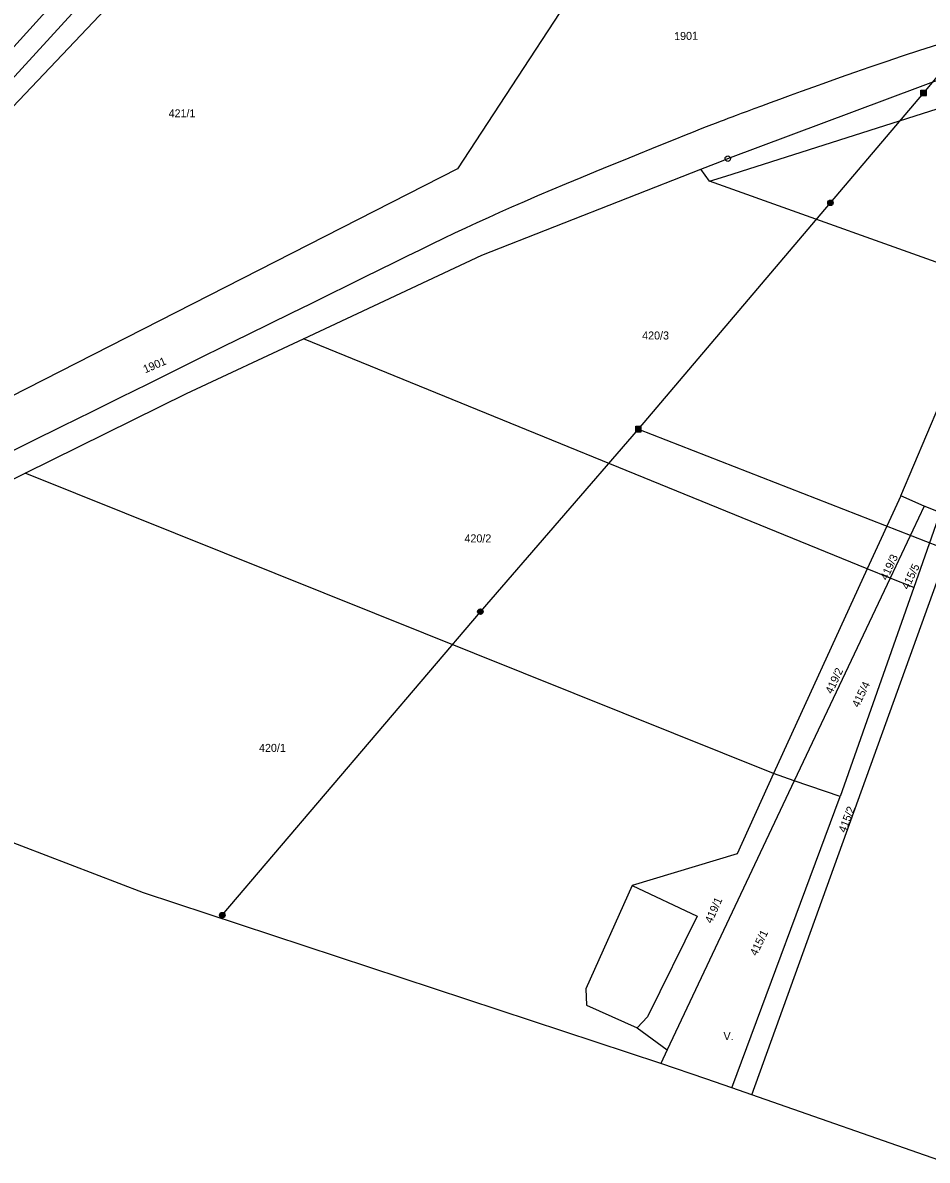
# Model space of a CAD drawing. Extents: x -587171 to -555306, y -1167727 to -1074732.
# Drawn here: x -560771.5 to -560606.6, y -1078683.2 to -1078475.8 of the extents above; entities that cross this region are included whole.
import ezdxf

# ---------------------------------------------------------------- set-up
doc = ezdxf.new("R2010")
doc.units = 0
for name, color, linetype in [('Hranice parcel', 7, 'Continuous'), ('Parcelní čísla', 7, 'Continuous'), ('Pop  PČ popisy', 7, 'Continuous'), ('Poz předměty', 7, 'Continuous'), ('Vnitřní kresba', 7, 'Continuous'), ('Značky bodu BP', 7, 'Continuous')]:
    doc.layers.add(name, color=color, linetype=linetype)

msp = doc.modelspace()

# ---------------------------------------------------------------- linework, layer by layer
at = {"layer": 'Hranice parcel'}
for p, q in [((-560611.42, -1078562.04), (-560594.92, -1078523.02)), ((-560617.52, -1078575.39), (-560720.32, -1078533.41)), ((-560634.6, -1078612.72), (-560771.01, -1078557.91)), ((-560611.42, -1078562.04), (-560617.52, -1078575.39)), ((-560607.16, -1078563.92), (-560611.42, -1078562.04)), ((-560607.16, -1078563.92), (-560613.38, -1078577.08)), ((-560604.25, -1078565.1), (-560609.07, -1078578.79)), ((-560604.25, -1078565.1), (-560607.16, -1078563.92)), ((-560638.59, -1078671.27), (-560600.81, -1078566.5)), ((-560617.52, -1078575.39), (-560634.6, -1078612.72)), ((-560613.38, -1078577.08), (-560617.52, -1078575.39)), ((-560613.38, -1078577.08), (-560630.84, -1078614.04)), ((-560609.07, -1078578.79), (-560613.38, -1078577.08)), ((-560609.07, -1078578.79), (-560622.5, -1078616.89)), ((-560749.46, -1078634.47), (-560844.99, -1078597.73)), ((-560634.6, -1078612.72), (-560641.27, -1078627.31)), ((-560630.84, -1078614.04), (-560634.6, -1078612.72)), ((-560630.84, -1078614.04), (-560654, -1078663.08)), ((-560622.5, -1078616.89), (-560630.84, -1078614.04)), ((-560642.24, -1078669.99), (-560622.5, -1078616.89)), ((-560655.19, -1078665.57), (-560749.46, -1078634.47)), ((-560654, -1078663.08), (-560655.19, -1078665.57)), ((-560646.93, -1078668.35), (-560655.19, -1078665.57)), ((-560642.24, -1078669.99), (-560646.93, -1078668.35)), ((-560638.59, -1078671.27), (-560642.24, -1078669.99)), ((-560604.5, -1078683.21), (-560638.59, -1078671.27))]:
    msp.add_line(p, q, dxfattribs=at)
for points in [[(-560832.93, -1078551.15), (-560735.76, -1078444.9), (-560723.61, -1078438.88), (-560712.47, -1078426.54)], [(-560703.77, -1078430.27), (-560705.16, -1078432.98), (-560716.72, -1078448.11), (-560738.36, -1078454.21), (-560815.01, -1078535.05), (-560831.09, -1078552.91), (-560816.04, -1078565.6)], [(-560657.7, -1078450.01), (-560662.65, -1078457.14), (-560692.24, -1078502.44), (-560816.04, -1078565.6)], [(-560647.85, -1078502.5), (-560647.06, -1078502.19), (-560644.13, -1078501.04), (-560642.96, -1078500.58), (-560590.78, -1078481.03), (-560589.74, -1078479.18), (-560585.48, -1078477.81)], [(-560720.32, -1078533.41), (-560687.8, -1078518.19), (-560647.85, -1078502.5)], [(-560594.92, -1078523.02), (-560646.27, -1078504.66), (-560647.85, -1078502.5)], [(-560771.01, -1078557.91), (-560741.64, -1078543.39), (-560720.32, -1078533.41)], [(-560844.99, -1078597.73), (-560822.25, -1078583.26), (-560771.01, -1078557.91)], [(-560641.27, -1078627.31), (-560660.36, -1078633.14), (-560668.8, -1078651.98), (-560668.71, -1078654.93), (-560659.46, -1078659.05), (-560654, -1078663.08)]]:
    msp.add_lwpolyline(points, dxfattribs=at)
at = {"layer": 'Poz předměty'}
for p, q in [((-560779.92, -1078487.6), (-560757.44, -1078462.94)), ((-560607.25, -1078488.57), (-560587.7, -1078465.29)), ((-560624.24, -1078508.64), (-560607.25, -1078488.57)), ((-560607.75, -1078488.07), (-560606.75, -1078488.07)), ((-560607.75, -1078489.07), (-560607.75, -1078488.07)), ((-560607.75, -1078488.27), (-560606.75, -1078488.27)), ((-560607.75, -1078488.47), (-560606.75, -1078488.47)), ((-560607.75, -1078488.67), (-560606.75, -1078488.67)), ((-560607.75, -1078488.87), (-560606.75, -1078488.87)), ((-560607.55, -1078489.07), (-560607.55, -1078488.07)), ((-560607.35, -1078489.07), (-560607.35, -1078488.07)), ((-560607.15, -1078489.07), (-560607.15, -1078488.07)), ((-560606.95, -1078489.07), (-560606.95, -1078488.07)), ((-560606.75, -1078489.07), (-560606.75, -1078488.07)), ((-560607.75, -1078489.07), (-560606.75, -1078489.07)), ((-560659.22, -1078549.88), (-560624.24, -1078508.64)), ((-560688.06, -1078583.19), (-560659.22, -1078549.88)), ((-560659.72, -1078549.38), (-560658.72, -1078549.38)), ((-560659.72, -1078550.38), (-560659.72, -1078549.38)), ((-560659.72, -1078549.58), (-560658.72, -1078549.58)), ((-560659.72, -1078549.78), (-560658.72, -1078549.78)), ((-560659.72, -1078549.98), (-560658.72, -1078549.98)), ((-560659.72, -1078550.18), (-560658.72, -1078550.18)), ((-560659.72, -1078550.38), (-560658.72, -1078550.38)), ((-560659.52, -1078550.38), (-560659.52, -1078549.38)), ((-560659.32, -1078550.38), (-560659.32, -1078549.38)), ((-560659.22, -1078549.88), (-560589.29, -1078577.22)), ((-560659.12, -1078550.38), (-560659.12, -1078549.38)), ((-560658.92, -1078550.38), (-560658.92, -1078549.38)), ((-560658.72, -1078550.38), (-560658.72, -1078549.38)), ((-560735.1, -1078638.52), (-560688.06, -1078583.19))]:
    msp.add_line(p, q, dxfattribs=at)
msp.add_lwpolyline([(-560775.52, -1078554.94), (-560769.82, -1078552.11), (-560764.27, -1078549.36), (-560758.82, -1078546.67), (-560753.61, -1078544.09), (-560748.6, -1078541.61), (-560743.72, -1078539.2), (-560739.1, -1078536.92), (-560734.68, -1078534.74), (-560730.41, -1078532.64), (-560726.39, -1078530.65), (-560722.57, -1078528.77), (-560718.9, -1078526.97), (-560715.48, -1078525.28), (-560712.27, -1078523.7), (-560709.21, -1078522.2), (-560706.4, -1078520.81), (-560703.79, -1078519.52), (-560701.31, -1078518.31), (-560699.02, -1078517.18), (-560696.84, -1078516.12), (-560694.72, -1078515.1), (-560692.68, -1078514.13), (-560690.68, -1078513.18), (-560688.64, -1078512.23), (-560686.6, -1078511.3), (-560684.51, -1078510.35), (-560682.29, -1078509.37), (-560679.99, -1078508.37), (-560677.55, -1078507.32), (-560674.97, -1078506.23), (-560672.34, -1078505.12), (-560669.66, -1078504), (-560666.95, -1078502.88), (-560664.29, -1078501.79), (-560661.69, -1078500.72), (-560659.16, -1078499.69), (-560656.79, -1078498.73), (-560654.58, -1078497.83), (-560652.54, -1078497.01), (-560650.76, -1078496.3), (-560649.23, -1078495.69), (-560647.92, -1078495.17), (-560646.82, -1078494.73), (-560645.87, -1078494.36), (-560645.03, -1078494.03), (-560644.28, -1078493.75), (-560643.58, -1078493.48), (-560642.87, -1078493.22), (-560642.14, -1078492.95), (-560641.34, -1078492.65), (-560640.43, -1078492.31), (-560639.38, -1078491.92), (-560638.16, -1078491.46), (-560636.75, -1078490.94), (-560635.19, -1078490.35), (-560633.46, -1078489.71), (-560631.55, -1078489), (-560629.5, -1078488.26), (-560627.3, -1078487.46), (-560624.92, -1078486.61), (-560622.43, -1078485.73), (-560619.8, -1078484.81), (-560617, -1078483.84), (-560614.11, -1078482.86), (-560611.09, -1078481.85), (-560607.92, -1078480.8), (-560604.69, -1078479.75)], dxfattribs=at)
for centre, radius in [((-560624.24, -1078508.64), 0.5), ((-560624.24, -1078508.64), 0.4), ((-560624.24, -1078508.64), 0.3), ((-560624.24, -1078508.64), 0.2), ((-560624.24, -1078508.64), 0.1), ((-560688.06, -1078583.19), 0.5), ((-560688.06, -1078583.19), 0.4), ((-560688.06, -1078583.19), 0.3), ((-560688.06, -1078583.19), 0.2), ((-560688.06, -1078583.19), 0.1), ((-560735.1, -1078638.52), 0.5), ((-560735.1, -1078638.52), 0.4), ((-560735.1, -1078638.52), 0.3), ((-560735.1, -1078638.52), 0.2), ((-560735.1, -1078638.52), 0.1)]:
    msp.add_circle(centre, radius, dxfattribs=at)
at = {"layer": 'Vnitřní kresba'}
for p, q in [((-560643.31, -1078503.79), (-560585.49, -1078485.35)), ((-560646.27, -1078504.66), (-560643.31, -1078503.79)), ((-560660.36, -1078633.14), (-560648.54, -1078638.72)), ((-560648.54, -1078638.72), (-560657.58, -1078657.06)), ((-560657.58, -1078657.06), (-560659.46, -1078659.05))]:
    msp.add_line(p, q, dxfattribs=at)
at = {"layer": 'Značky bodu BP'}
for radius in [0.5, 0.0303]:
    msp.add_circle((-560642.96, -1078500.58), radius, dxfattribs=at)

# ---------------------------------------------------------------- texts
at = {"layer": 'Parcelní čísla'}
for s, rotation, p in [('1901', 1, (-560652.72, -1078478.97)), ('1901', 23, (-560749.15, -1078539.73)), ('419/3', 65, (-560613.93, -1078577.58)), ('415/5', 64, (-560610.07, -1078579.28)), ('419/2', 65, (-560623.94, -1078598.29)), ('415/4', 64, (-560619.11, -1078600.77)), ('415/2', 69, (-560621.49, -1078623.59)), ('419/1', 66, (-560645.89, -1078640.14)), ('415/1', 64, (-560637.7, -1078646.06))]:
    msp.add_text(s, height=1.46, rotation=rotation, dxfattribs=at).set_placement(p)
for s, p in [('421/1', (-560744.88, -1078493.05)), ('420/3', (-560658.56, -1078533.55)), ('420/2', (-560690.95, -1078570.55)), ('420/1', (-560728.4, -1078608.75))]:
    msp.add_text(s, height=1.46, dxfattribs=at).set_placement(p)
at = {"layer": 'Pop  PČ popisy'}
msp.add_text('V.', height=1.46, dxfattribs=at).set_placement((-560643.74, -1078661.31))

doc.saveas('drawing.dxf')
